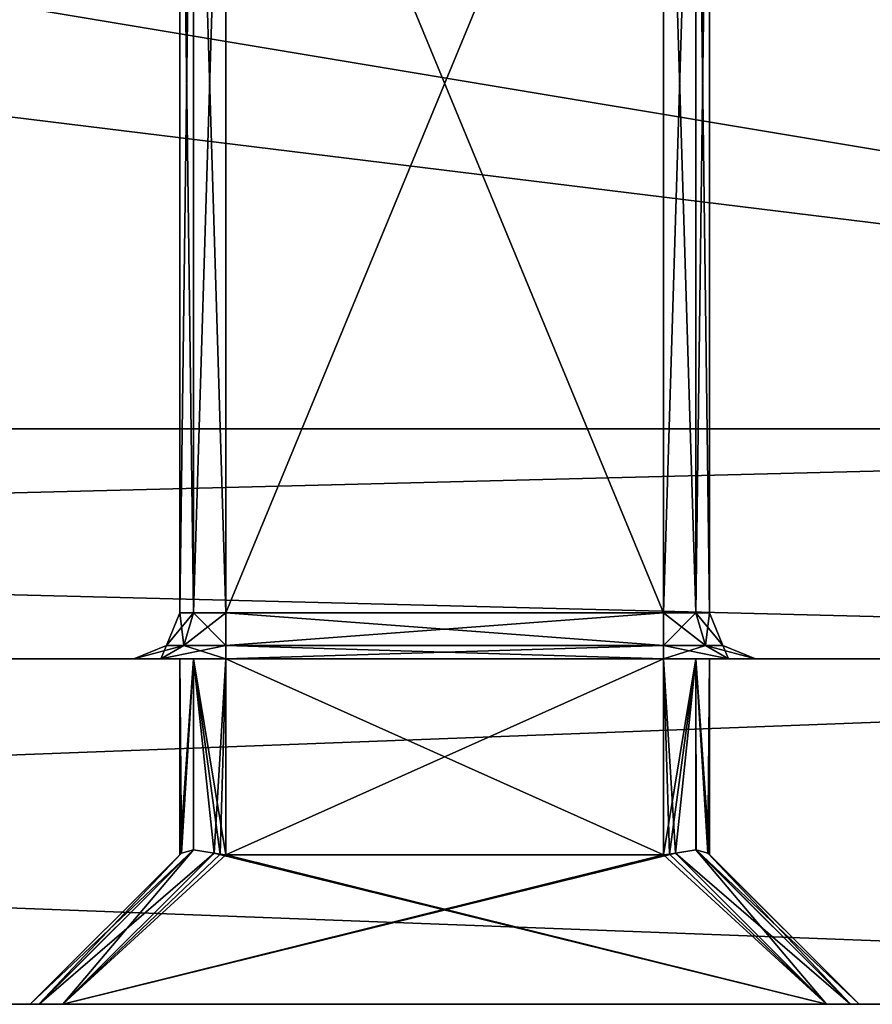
# Model space of a CAD drawing. Header units: millimetres. Extents: x -36.5 to 36.5, y -8.8 to 41.6.
# Tile 303 of 428: x 8.8 to 12.5, y -8.8 to -4.5. Entities that reach past the tile are written whole.
import ezdxf

# ---------------------------------------------------------------- set-up
doc = ezdxf.new("R2010")
doc.units = ezdxf.units.MM
doc.header["$LTSCALE"] = 65.185185
for name, color, linetype in [('2075', 7, 'CONTINUOUS'), ('2076', 7, 'CONTINUOUS'), ('2077', 7, 'CONTINUOUS'), ('2079', 7, 'CONTINUOUS'), ('2085', 7, 'CONTINUOUS'), ('2086', 7, 'CONTINUOUS'), ('2087', 7, 'CONTINUOUS'), ('2088', 7, 'CONTINUOUS'), ('2115', 7, 'CONTINUOUS'), ('2116', 7, 'CONTINUOUS'), ('2117', 7, 'CONTINUOUS'), ('2118', 7, 'CONTINUOUS'), ('2147', 7, 'CONTINUOUS'), ('2148', 7, 'CONTINUOUS'), ('2149', 7, 'CONTINUOUS'), ('2150', 7, 'CONTINUOUS'), ('2151', 7, 'CONTINUOUS'), ('2152', 7, 'CONTINUOUS'), ('2153', 7, 'CONTINUOUS'), ('2154', 7, 'CONTINUOUS'), ('2272', 7, 'CONTINUOUS'), ('2273', 7, 'CONTINUOUS'), ('2274', 7, 'CONTINUOUS'), ('2275', 7, 'CONTINUOUS'), ('2276', 7, 'CONTINUOUS'), ('2277', 7, 'CONTINUOUS'), ('2296', 7, 'CONTINUOUS'), ('2297', 7, 'CONTINUOUS'), ('2311', 7, 'CONTINUOUS'), ('2312', 7, 'CONTINUOUS'), ('2313', 7, 'CONTINUOUS'), ('2314', 7, 'CONTINUOUS'), ('2326', 7, 'CONTINUOUS'), ('2327', 7, 'CONTINUOUS'), ('2328', 7, 'CONTINUOUS'), ('2329', 7, 'CONTINUOUS'), ('2330', 7, 'CONTINUOUS'), ('2331', 7, 'CONTINUOUS'), ('2332', 7, 'CONTINUOUS'), ('2333', 7, 'CONTINUOUS'), ('546', 7, 'CONTINUOUS'), ('551', 7, 'CONTINUOUS')]:
    doc.layers.add(name, color=color, linetype=linetype)

msp = doc.modelspace()

# ---------------------------------------------------------------- linework, layer by layer
at = {"layer": '2075', "color": 7, "linetype": 'Continuous'}
for points in [[(19.8, -6.3, 15.2), (-19.8, -6.3, 15.2), (19.8, -6.3, 16.7), (19.8, -6.3, 15.2)], [(19.8, -6.3, 16.7), (-19.8, -6.3, 15.2), (-19.8, -6.3, 16.7), (19.8, -6.3, 16.7)], [(-19.8, -6.3, -15.2), (19.8, -6.3, -15.2), (-19.8, -6.3, -16.7), (-19.8, -6.3, -15.2)], [(-19.8, -6.3, -16.7), (19.8, -6.3, -15.2), (19.8, -6.3, -16.7), (-19.8, -6.3, -16.7)]]:
    msp.add_3dface(points, dxfattribs=at)
at = {"layer": '2076', "color": 7, "linetype": 'Continuous'}
for points in [[(-19.8, -7.3, -16.7), (19.8, -7.3, -16.7), (0, -7.3, -14.1747), (-19.8, -7.3, -16.7)], [(19.8, -7.3, 16.7), (-19.8, -7.3, 16.7), (0, -7.3, 14.1747), (19.8, -7.3, 16.7)], [(19.8, -7.3, 16.7), (0, -7.3, 14.1747), (19.44, -7.3, 11.552), (19.8, -7.3, 16.7)], [(0, -7.3, -14.1747), (19.8, -7.3, -16.7), (0.9818, -7.3, -14.0193), (0, -7.3, -14.1747)], [(0, -7.3, 14.1747), (0.9818, -7.3, 14.0193), (19.44, -7.3, 11.552), (0, -7.3, 14.1747)], [(0.9818, -7.3, -14.0193), (19.8, -7.3, -16.7), (1.8658, -7.3, -13.5689), (0.9818, -7.3, -14.0193)], [(0.9818, -7.3, 14.0193), (1.8658, -7.3, 13.5689), (14.16, -7.3, 8.712), (0.9818, -7.3, 14.0193)], [(0.9818, -7.3, 14.0193), (14.16, -7.3, 8.712), (14.16, -7.3, 11.152), (0.9818, -7.3, 14.0193)], [(19.44, -7.3, 11.552), (0.9818, -7.3, 14.0193), (14.56, -7.3, 11.552), (19.44, -7.3, 11.552)], [(14.56, -7.3, 11.552), (0.9818, -7.3, 14.0193), (14.2772, -7.3, 11.4349), (14.56, -7.3, 11.552)], [(14.2772, -7.3, 11.4349), (0.9818, -7.3, 14.0193), (14.16, -7.3, 11.152), (14.2772, -7.3, 11.4349)], [(1.8658, -7.3, -13.5689), (19.8, -7.3, -16.7), (2.5682, -7.3, -12.8664), (1.8658, -7.3, -13.5689)], [(1.8658, -7.3, 13.5689), (2.5682, -7.3, 12.8664), (14.16, -7.3, 8.712), (1.8658, -7.3, 13.5689)], [(2.5682, -7.3, -12.8664), (19.8, -7.3, -16.7), (3.0196, -7.3, -11.9805), (2.5682, -7.3, -12.8664)], [(2.5682, -7.3, 12.8664), (3.0196, -7.3, 11.9805), (9.3, -7.3, 0.195), (2.5682, -7.3, 12.8664)], [(14.16, -7.3, 8.712), (2.5682, -7.3, 12.8664), (11.8829, -7.3, 0.4778), (14.16, -7.3, 8.712)], [(11.8829, -7.3, 0.4778), (2.5682, -7.3, 12.8664), (11.6, -7.3, 0.595), (11.8829, -7.3, 0.4778)], [(11.6, -7.3, 0.595), (2.5682, -7.3, 12.8664), (9.7, -7.3, 0.595), (11.6, -7.3, 0.595)], [(9.7, -7.3, 0.595), (2.5682, -7.3, 12.8664), (9.4172, -7.3, 0.4779), (9.7, -7.3, 0.595)], [(9.4172, -7.3, 0.4779), (2.5682, -7.3, 12.8664), (9.3, -7.3, 0.195), (9.4172, -7.3, 0.4779)], [(3.0196, -7.3, -11.9805), (19.8, -7.3, -16.7), (3.175, -7.3, -11), (3.0196, -7.3, -11.9805)], [(3.0196, -7.3, 11.9805), (3.175, -7.3, 11), (9.3, -7.3, -6.545), (3.0196, -7.3, 11.9805)], [(9.3, -7.3, 0.195), (3.0196, -7.3, 11.9805), (9.3, -7.3, -6.545), (9.3, -7.3, 0.195)], [(3.175, -7.3, -11), (19.8, -7.3, -16.7), (9.4171, -7.3, -6.8278), (3.175, -7.3, -11)], [(3.175, -7.3, 11), (3.175, -7.3, -11), (9.3, -7.3, -6.545), (3.175, -7.3, 11)], [(9.3, -7.3, -6.545), (3.175, -7.3, -11), (9.4171, -7.3, -6.8278), (9.3, -7.3, -6.545)], [(19.8, -7.3, -16.7), (9.7, -7.3, -6.945), (9.4171, -7.3, -6.8278), (19.8, -7.3, -16.7)], [(9.7, -7.3, -6.945), (19.8, -7.3, -16.7), (11.6, -7.3, -6.945), (9.7, -7.3, -6.945)], [(11.6, -7.3, -6.945), (19.8, -7.3, -16.7), (11.8828, -7.3, -6.8279), (11.6, -7.3, -6.945)], [(11.8828, -7.3, -6.8279), (19.8, -7.3, -16.7), (12, -7.3, -6.545), (11.8828, -7.3, -6.8279)], [(12, -7.3, 0.195), (14.16, -7.3, 8.712), (11.8829, -7.3, 0.4778), (12, -7.3, 0.195)], [(19.8, -7.3, -16.7), (14.3295, -7.3, 7.7469), (12, -7.3, 0.195), (19.8, -7.3, -16.7)], [(12, -7.3, -6.545), (19.8, -7.3, -16.7), (12, -7.3, 0.195), (12, -7.3, -6.545)], [(14.3295, -7.3, 7.7469), (14.16, -7.3, 8.712), (12, -7.3, 0.195), (14.3295, -7.3, 7.7469)]]:
    msp.add_3dface(points, dxfattribs=at)
at = {"layer": '2077', "color": 7, "linetype": 'Continuous'}
for points in [[(-19.8, -6.3, -16.7), (19.8, -6.3, -16.7), (-19.8, -7.3, -16.7), (-19.8, -6.3, -16.7)], [(-19.8, -7.3, -16.7), (19.8, -6.3, -16.7), (19.8, -7.3, -16.7), (-19.8, -7.3, -16.7)]]:
    msp.add_3dface(points, dxfattribs=at)
at = {"layer": '2079', "color": 7, "linetype": 'Continuous'}
for points in [[(19.8, -6.3, 16.7), (-19.8, -6.3, 16.7), (19.8, -7.3, 16.7), (19.8, -6.3, 16.7)], [(-19.8, -6.3, 16.7), (-19.8, -7.3, 16.7), (19.8, -7.3, 16.7), (-19.8, -6.3, 16.7)]]:
    msp.add_3dface(points, dxfattribs=at)
at = {"layer": '2085', "color": 7, "linetype": 'Continuous'}
for points in [[(11.6, -7.1, 0.395), (9.7, -7.1, 0.395), (9.7, -2.5, 0.395), (11.6, -7.1, 0.395)], [(11.6, -2.5, 0.395), (11.6, -7.1, 0.395), (9.7, -2.5, 0.395), (11.6, -2.5, 0.395)]]:
    msp.add_3dface(points, dxfattribs=at)
at = {"layer": '2086', "color": 7, "linetype": 'Continuous'}
for points in [[(9.5, -7.1, 0.195), (9.5, -7.1, -6.545), (9.5, -2.5, 0.195), (9.5, -7.1, 0.195)], [(9.5, -2.5, 0.195), (9.5, -7.1, -6.545), (9.5, -2.5, -6.545), (9.5, -2.5, 0.195)]]:
    msp.add_3dface(points, dxfattribs=at)
at = {"layer": '2087', "color": 7, "linetype": 'Continuous'}
for points in [[(9.7, -7.1, -6.745), (11.6, -7.1, -6.745), (11.6, -2.5, -6.745), (9.7, -7.1, -6.745)], [(9.7, -2.5, -6.745), (9.7, -7.1, -6.745), (11.6, -2.5, -6.745), (9.7, -2.5, -6.745)]]:
    msp.add_3dface(points, dxfattribs=at)
at = {"layer": '2088', "color": 7, "linetype": 'Continuous'}
for points in [[(11.8, -7.1, -6.545), (11.8, -7.1, 0.195), (11.8, -2.5, -6.545), (11.8, -7.1, -6.545)], [(11.8, -2.5, -6.545), (11.8, -7.1, 0.195), (11.8, -2.5, 0.195), (11.8, -2.5, -6.545)]]:
    msp.add_3dface(points, dxfattribs=at)
at = {"layer": '2115', "color": 7, "linetype": 'Continuous'}
for points in [[(11.6, -7.1, 0.395), (11.6, -2.5, 0.395), (11.7414, -2.5, 0.3364), (11.6, -7.1, 0.395)], [(11.7414, -7.1, 0.3364), (11.6, -7.1, 0.395), (11.7414, -2.5, 0.3364), (11.7414, -7.1, 0.3364)], [(11.8, -2.5, 0.195), (11.8, -7.1, 0.195), (11.7414, -7.1, 0.3364), (11.8, -2.5, 0.195)], [(11.8, -2.5, 0.195), (11.7414, -7.1, 0.3364), (11.7414, -2.5, 0.3364), (11.8, -2.5, 0.195)]]:
    msp.add_3dface(points, dxfattribs=at)
at = {"layer": '2116', "color": 7, "linetype": 'Continuous'}
for points in [[(11.6, -2.5, -6.745), (11.6, -7.1, -6.745), (11.7414, -7.1, -6.6864), (11.6, -2.5, -6.745)], [(11.6, -2.5, -6.745), (11.7414, -7.1, -6.6864), (11.7414, -2.5, -6.6864), (11.6, -2.5, -6.745)], [(11.8, -7.1, -6.545), (11.8, -2.5, -6.545), (11.7414, -2.5, -6.6864), (11.8, -7.1, -6.545)], [(11.7414, -7.1, -6.6864), (11.8, -7.1, -6.545), (11.7414, -2.5, -6.6864), (11.7414, -7.1, -6.6864)]]:
    msp.add_3dface(points, dxfattribs=at)
at = {"layer": '2117', "color": 7, "linetype": 'Continuous'}
for points in [[(9.5, -2.5, -6.545), (9.5, -7.1, -6.545), (9.5586, -7.1, -6.6864), (9.5, -2.5, -6.545)], [(9.5, -2.5, -6.545), (9.5586, -7.1, -6.6864), (9.5586, -2.5, -6.6864), (9.5, -2.5, -6.545)], [(9.7, -7.1, -6.745), (9.7, -2.5, -6.745), (9.5586, -2.5, -6.6864), (9.7, -7.1, -6.745)], [(9.5586, -7.1, -6.6864), (9.7, -7.1, -6.745), (9.5586, -2.5, -6.6864), (9.5586, -7.1, -6.6864)]]:
    msp.add_3dface(points, dxfattribs=at)
at = {"layer": '2118', "color": 7, "linetype": 'Continuous'}
for points in [[(9.5, -7.1, 0.195), (9.5, -2.5, 0.195), (9.5586, -2.5, 0.3364), (9.5, -7.1, 0.195)], [(9.5586, -7.1, 0.3364), (9.5, -7.1, 0.195), (9.5586, -2.5, 0.3364), (9.5586, -7.1, 0.3364)], [(9.7, -2.5, 0.395), (9.7, -7.1, 0.395), (9.5586, -7.1, 0.3364), (9.7, -2.5, 0.395)], [(9.7, -2.5, 0.395), (9.5586, -7.1, 0.3364), (9.5586, -2.5, 0.3364), (9.7, -2.5, 0.395)]]:
    msp.add_3dface(points, dxfattribs=at)
at = {"layer": '2147', "color": 7, "linetype": 'Continuous'}
for points in [[(11.6, -7.1, -6.745), (9.7, -7.1, -6.745), (9.7, -7.2414, -6.8036), (11.6, -7.1, -6.745)], [(11.6, -7.1, -6.745), (9.7, -7.2414, -6.8036), (11.6, -7.2414, -6.8036), (11.6, -7.1, -6.745)], [(9.7, -7.3, -6.945), (11.6, -7.3, -6.945), (11.6, -7.2414, -6.8036), (9.7, -7.3, -6.945)], [(9.7, -7.2414, -6.8036), (9.7, -7.3, -6.945), (11.6, -7.2414, -6.8036), (9.7, -7.2414, -6.8036)]]:
    msp.add_3dface(points, dxfattribs=at)
at = {"layer": '2148', "color": 7, "linetype": 'Continuous'}
for points in [[(11.7414, -7.1, -6.6864), (11.6, -7.1, -6.745), (11.7828, -7.2414, -6.7278), (11.7414, -7.1, -6.6864)], [(11.6, -7.1, -6.745), (11.6, -7.2414, -6.8036), (11.7828, -7.2414, -6.7278), (11.6, -7.1, -6.745)], [(11.8, -7.1, -6.545), (11.7414, -7.1, -6.6864), (11.8586, -7.2414, -6.545), (11.8, -7.1, -6.545)], [(11.8586, -7.2414, -6.545), (11.7414, -7.1, -6.6864), (11.7828, -7.2414, -6.7278), (11.8586, -7.2414, -6.545)], [(11.6, -7.3, -6.945), (11.8828, -7.3, -6.8279), (11.6, -7.2414, -6.8036), (11.6, -7.3, -6.945)], [(11.6, -7.2414, -6.8036), (11.8828, -7.3, -6.8279), (11.7828, -7.2414, -6.7278), (11.6, -7.2414, -6.8036)], [(11.8828, -7.3, -6.8279), (12, -7.3, -6.545), (11.7828, -7.2414, -6.7278), (11.8828, -7.3, -6.8279)], [(12, -7.3, -6.545), (11.8586, -7.2414, -6.545), (11.7828, -7.2414, -6.7278), (12, -7.3, -6.545)]]:
    msp.add_3dface(points, dxfattribs=at)
at = {"layer": '2149', "color": 7, "linetype": 'Continuous'}
for points in [[(11.8, -7.1, 0.195), (11.8, -7.1, -6.545), (11.8586, -7.2414, -6.545), (11.8, -7.1, 0.195)], [(11.8586, -7.2414, 0.195), (11.8, -7.1, 0.195), (11.8586, -7.2414, -6.545), (11.8586, -7.2414, 0.195)], [(12, -7.3, -6.545), (12, -7.3, 0.195), (11.8586, -7.2414, 0.195), (12, -7.3, -6.545)], [(12, -7.3, -6.545), (11.8586, -7.2414, 0.195), (11.8586, -7.2414, -6.545), (12, -7.3, -6.545)]]:
    msp.add_3dface(points, dxfattribs=at)
at = {"layer": '2150', "color": 7, "linetype": 'Continuous'}
for points in [[(11.6, -7.1, 0.395), (11.7414, -7.1, 0.3364), (11.6, -7.2414, 0.4536), (11.6, -7.1, 0.395)], [(11.6, -7.2414, 0.4536), (11.7414, -7.1, 0.3364), (11.7828, -7.2414, 0.3778), (11.6, -7.2414, 0.4536)], [(11.7414, -7.1, 0.3364), (11.8, -7.1, 0.195), (11.7828, -7.2414, 0.3778), (11.7414, -7.1, 0.3364)], [(11.8, -7.1, 0.195), (11.8586, -7.2414, 0.195), (11.7828, -7.2414, 0.3778), (11.8, -7.1, 0.195)], [(11.8829, -7.3, 0.4778), (11.6, -7.3, 0.595), (11.7828, -7.2414, 0.3778), (11.8829, -7.3, 0.4778)], [(11.6, -7.3, 0.595), (11.6, -7.2414, 0.4536), (11.7828, -7.2414, 0.3778), (11.6, -7.3, 0.595)], [(11.8586, -7.2414, 0.195), (11.8829, -7.3, 0.4778), (11.7828, -7.2414, 0.3778), (11.8586, -7.2414, 0.195)], [(12, -7.3, 0.195), (11.8829, -7.3, 0.4778), (11.8586, -7.2414, 0.195), (12, -7.3, 0.195)]]:
    msp.add_3dface(points, dxfattribs=at)
at = {"layer": '2151', "color": 7, "linetype": 'Continuous'}
for points in [[(9.7, -7.1, 0.395), (11.6, -7.1, 0.395), (11.6, -7.2414, 0.4536), (9.7, -7.1, 0.395)], [(9.7, -7.2414, 0.4536), (9.7, -7.1, 0.395), (11.6, -7.2414, 0.4536), (9.7, -7.2414, 0.4536)], [(11.6, -7.3, 0.595), (9.7, -7.3, 0.595), (9.7, -7.2414, 0.4536), (11.6, -7.3, 0.595)], [(11.6, -7.3, 0.595), (9.7, -7.2414, 0.4536), (11.6, -7.2414, 0.4536), (11.6, -7.3, 0.595)]]:
    msp.add_3dface(points, dxfattribs=at)
at = {"layer": '2152', "color": 7, "linetype": 'Continuous'}
for points in [[(9.5, -7.1, 0.195), (9.5586, -7.1, 0.3364), (9.4414, -7.2414, 0.195), (9.5, -7.1, 0.195)], [(9.4414, -7.2414, 0.195), (9.5586, -7.1, 0.3364), (9.5172, -7.2414, 0.3778), (9.4414, -7.2414, 0.195)], [(9.5586, -7.1, 0.3364), (9.7, -7.1, 0.395), (9.5172, -7.2414, 0.3778), (9.5586, -7.1, 0.3364)], [(9.7, -7.1, 0.395), (9.7, -7.2414, 0.4536), (9.5172, -7.2414, 0.3778), (9.7, -7.1, 0.395)], [(9.4172, -7.3, 0.4779), (9.3, -7.3, 0.195), (9.5172, -7.2414, 0.3778), (9.4172, -7.3, 0.4779)], [(9.3, -7.3, 0.195), (9.4414, -7.2414, 0.195), (9.5172, -7.2414, 0.3778), (9.3, -7.3, 0.195)], [(9.7, -7.3, 0.595), (9.4172, -7.3, 0.4779), (9.7, -7.2414, 0.4536), (9.7, -7.3, 0.595)], [(9.7, -7.2414, 0.4536), (9.4172, -7.3, 0.4779), (9.5172, -7.2414, 0.3778), (9.7, -7.2414, 0.4536)]]:
    msp.add_3dface(points, dxfattribs=at)
at = {"layer": '2153', "color": 7, "linetype": 'Continuous'}
for points in [[(9.5, -7.1, -6.545), (9.5, -7.1, 0.195), (9.4414, -7.2414, 0.195), (9.5, -7.1, -6.545)], [(9.4414, -7.2414, -6.545), (9.5, -7.1, -6.545), (9.4414, -7.2414, 0.195), (9.4414, -7.2414, -6.545)], [(9.3, -7.3, 0.195), (9.3, -7.3, -6.545), (9.4414, -7.2414, -6.545), (9.3, -7.3, 0.195)], [(9.3, -7.3, 0.195), (9.4414, -7.2414, -6.545), (9.4414, -7.2414, 0.195), (9.3, -7.3, 0.195)]]:
    msp.add_3dface(points, dxfattribs=at)
at = {"layer": '2154', "color": 7, "linetype": 'Continuous'}
for points in [[(9.5, -7.1, -6.545), (9.4414, -7.2414, -6.545), (9.5172, -7.2414, -6.7278), (9.5, -7.1, -6.545)], [(9.5586, -7.1, -6.6864), (9.5, -7.1, -6.545), (9.5172, -7.2414, -6.7278), (9.5586, -7.1, -6.6864)], [(9.5586, -7.1, -6.6864), (9.5172, -7.2414, -6.7278), (9.7, -7.2414, -6.8036), (9.5586, -7.1, -6.6864)], [(9.7, -7.1, -6.745), (9.5586, -7.1, -6.6864), (9.7, -7.2414, -6.8036), (9.7, -7.1, -6.745)], [(9.3, -7.3, -6.545), (9.4171, -7.3, -6.8278), (9.4414, -7.2414, -6.545), (9.3, -7.3, -6.545)], [(9.4171, -7.3, -6.8278), (9.7, -7.3, -6.945), (9.5172, -7.2414, -6.7278), (9.4171, -7.3, -6.8278)], [(9.4414, -7.2414, -6.545), (9.4171, -7.3, -6.8278), (9.5172, -7.2414, -6.7278), (9.4414, -7.2414, -6.545)], [(9.5172, -7.2414, -6.7278), (9.7, -7.3, -6.945), (9.7, -7.2414, -6.8036), (9.5172, -7.2414, -6.7278)]]:
    msp.add_3dface(points, dxfattribs=at)
at = {"layer": '2272', "color": 7, "linetype": 'Continuous'}
for points in [[(19.8, -7.3, -16.7), (-19.8, -7.3, -16.7), (2.9507, -7.3, -10.8517), (19.8, -7.3, -16.7)], [(-19.8, -7.3, 16.7), (19.8, -7.3, 16.7), (-19.44, -7.3, 11.352), (-19.8, -7.3, 16.7)], [(-19.44, -7.3, 11.352), (19.8, -7.3, 16.7), (-14.56, -7.3, 11.352), (-19.44, -7.3, 11.352)], [(-14.56, -7.3, 11.352), (19.8, -7.3, 16.7), (-14.4186, -7.3, 11.2934), (-14.56, -7.3, 11.352)], [(-14.4186, -7.3, 11.2934), (19.8, -7.3, 16.7), (-14.36, -7.3, 11.152), (-14.4186, -7.3, 11.2934)], [(-14.36, -7.3, 11.152), (19.8, -7.3, 16.7), (-14.36, -7.3, 8.712), (-14.36, -7.3, 11.152)], [(-14.36, -7.3, 8.712), (19.8, -7.3, 16.7), (-11.7414, -7.3, 1.1614), (-14.36, -7.3, 8.712)], [(-11.7414, -7.3, 1.1614), (19.8, -7.3, 16.7), (-11.6, -7.3, 1.22), (-11.7414, -7.3, 1.1614)], [(-11.6, -7.3, 1.22), (19.8, -7.3, 16.7), (-9.7, -7.3, 1.22), (-11.6, -7.3, 1.22)], [(-9.7, -7.3, 1.22), (19.8, -7.3, 16.7), (-9.5586, -7.3, 1.1614), (-9.7, -7.3, 1.22)], [(-9.5586, -7.3, 1.1614), (19.8, -7.3, 16.7), (-9.5, -7.3, 1.02), (-9.5586, -7.3, 1.1614)], [(-9.5, -7.3, 1.02), (19.8, -7.3, 16.7), (-9.5, -7.3, -1.825), (-9.5, -7.3, 1.02)], [(-9.5, -7.3, -1.825), (19.8, -7.3, 16.7), (-9.4414, -7.3, -1.9664), (-9.5, -7.3, -1.825)], [(-9.4414, -7.3, -1.9664), (19.8, -7.3, 16.7), (-9.3, -7.3, -2.025), (-9.4414, -7.3, -1.9664)], [(-9.3, -7.3, -2.025), (19.8, -7.3, 16.7), (-4.45, -7.3, -2.025), (-9.3, -7.3, -2.025)], [(-4.45, -7.3, -2.025), (19.8, -7.3, 16.7), (-4.3086, -7.3, -2.0836), (-4.45, -7.3, -2.025)], [(-4.3086, -7.3, -2.0836), (19.8, -7.3, 16.7), (-4.25, -7.3, -2.225), (-4.3086, -7.3, -2.0836)], [(19.8, -7.3, 16.7), (14.4186, -7.3, 11.2934), (-4.25, -7.3, -4.125), (19.8, -7.3, 16.7)], [(-4.25, -7.3, -2.225), (19.8, -7.3, 16.7), (-4.25, -7.3, -4.125), (-4.25, -7.3, -2.225)], [(-4.25, -7.3, -4.125), (14.4186, -7.3, 11.2934), (-4.2342, -7.3, -7.9775), (-4.25, -7.3, -4.125)], [(-4.2342, -7.3, -7.9775), (14.4186, -7.3, 11.2934), (-3.7498, -7.3, -8.159), (-4.2342, -7.3, -7.9775)], [(-3.7498, -7.3, -8.159), (14.4186, -7.3, 11.2934), (-3.0228, -7.3, -8.0148), (-3.7498, -7.3, -8.159)], [(-3.0228, -7.3, -8.0148), (14.4186, -7.3, 11.2934), (-2.6534, -7.3, -8.0148), (-3.0228, -7.3, -8.0148)], [(-2.6534, -7.3, -8.0148), (14.4186, -7.3, 11.2934), (-2.6534, -7.3, -9.2051), (-2.6534, -7.3, -8.0148)], [(-2.6534, -7.3, -9.2051), (14.4186, -7.3, 11.2934), (-2.6346, -7.3, -9.3921), (-2.6534, -7.3, -9.2051)], [(-2.6346, -7.3, -9.3921), (14.4186, -7.3, 11.2934), (-2.5794, -7.3, -9.5526), (-2.6346, -7.3, -9.3921)], [(-2.5794, -7.3, -9.5526), (14.4186, -7.3, 11.2934), (-1.3673, -7.3, -8.2592), (-2.5794, -7.3, -9.5526)], [(-1.3673, -7.3, -8.2592), (14.4186, -7.3, 11.2934), (-1.1408, -7.3, -8.0937), (-1.3673, -7.3, -8.2592)], [(-1.1408, -7.3, -8.0937), (14.4186, -7.3, 11.2934), (-0.8741, -7.3, -7.995), (-1.1408, -7.3, -8.0937)], [(-0.8741, -7.3, -7.995), (14.4186, -7.3, 11.2934), (-0.5855, -7.3, -7.9685), (-0.8741, -7.3, -7.995)], [(-0.5855, -7.3, -7.9685), (14.4186, -7.3, 11.2934), (-0.3062, -7.3, -8.0145), (-0.5855, -7.3, -7.9685)], [(-0.3062, -7.3, -8.0145), (14.4186, -7.3, 11.2934), (-0.0681, -7.3, -8.1271), (-0.3062, -7.3, -8.0145)], [(-0.0681, -7.3, -8.1271), (14.4186, -7.3, 11.2934), (0.1245, -7.3, -8.0147), (-0.0681, -7.3, -8.1271)], [(0.1245, -7.3, -8.0147), (14.4186, -7.3, 11.2934), (0.4895, -7.3, -8.0147), (0.1245, -7.3, -8.0147)], [(0.4895, -7.3, -8.0147), (14.4186, -7.3, 11.2934), (0.9116, -7.3, -8.4925), (0.4895, -7.3, -8.0147)], [(0.9116, -7.3, -8.4925), (14.4186, -7.3, 11.2934), (1.086, -7.3, -8.2666), (0.9116, -7.3, -8.4925)], [(1.086, -7.3, -8.2666), (14.4186, -7.3, 11.2934), (1.3114, -7.3, -8.0993), (1.086, -7.3, -8.2666)], [(1.3114, -7.3, -8.0993), (14.4186, -7.3, 11.2934), (1.5782, -7.3, -7.9985), (1.3114, -7.3, -8.0993)], [(1.5782, -7.3, -7.9985), (14.4186, -7.3, 11.2934), (1.8678, -7.3, -7.9702), (1.5782, -7.3, -7.9985)], [(1.8678, -7.3, -7.9702), (14.4186, -7.3, 11.2934), (2.1488, -7.3, -8.0152), (1.8678, -7.3, -7.9702)], [(2.1488, -7.3, -8.0152), (14.4186, -7.3, 11.2934), (2.3891, -7.3, -8.1277), (2.1488, -7.3, -8.0152)], [(14.4186, -7.3, 11.2934), (2.5817, -7.3, -8.0147), (2.3891, -7.3, -8.1277), (14.4186, -7.3, 11.2934)], [(2.5817, -7.3, -8.0147), (14.4186, -7.3, 11.2934), (2.9507, -7.3, -8.0147), (2.5817, -7.3, -8.0147)], [(4.6628, -7.3, -10.1574), (19.8, -7.3, -16.7), (2.9507, -7.3, -10.8517), (4.6628, -7.3, -10.1574)], [(14.4186, -7.3, 11.2934), (3.3645, -7.3, -8.5209), (2.9507, -7.3, -8.0147), (14.4186, -7.3, 11.2934)], [(3.3645, -7.3, -8.5209), (14.4186, -7.3, 11.2934), (3.7604, -7.3, -8.1223), (3.3645, -7.3, -8.5209)], [(3.7604, -7.3, -8.1223), (14.4186, -7.3, 11.2934), (4.0378, -7.3, -8.0094), (3.7604, -7.3, -8.1223)], [(4.0378, -7.3, -8.0094), (14.4186, -7.3, 11.2934), (4.351, -7.3, -7.9703), (4.0378, -7.3, -8.0094)], [(4.351, -7.3, -7.9703), (14.4186, -7.3, 11.2934), (4.9296, -7.3, -8.1164), (4.351, -7.3, -7.9703)], [(4.9408, -7.3, -10.0443), (19.8, -7.3, -16.7), (4.6628, -7.3, -10.1574), (4.9408, -7.3, -10.0443)], [(4.9296, -7.3, -8.1164), (14.4186, -7.3, 11.2934), (5.3305, -7.3, -8.5098), (4.9296, -7.3, -8.1164)], [(11.7414, -7.3, -6.6864), (19.8, -7.3, -16.7), (4.9408, -7.3, -10.0443), (11.7414, -7.3, -6.6864)], [(11.6, -7.3, -6.745), (11.7414, -7.3, -6.6864), (4.9408, -7.3, -10.0443), (11.6, -7.3, -6.745)], [(9.7, -7.3, -6.745), (11.6, -7.3, -6.745), (4.9408, -7.3, -10.0443), (9.7, -7.3, -6.745)], [(9.5586, -7.3, -6.6864), (9.7, -7.3, -6.745), (4.9408, -7.3, -10.0443), (9.5586, -7.3, -6.6864)], [(9.5, -7.3, -6.545), (9.5586, -7.3, -6.6864), (4.9408, -7.3, -10.0443), (9.5, -7.3, -6.545)], [(5.3375, -7.3, -9.6451), (9.5, -7.3, -6.545), (4.9408, -7.3, -10.0443), (5.3375, -7.3, -9.6451)], [(14.4186, -7.3, 11.2934), (9.5586, -7.3, 0.3364), (5.3305, -7.3, -8.5098), (14.4186, -7.3, 11.2934)], [(5.3305, -7.3, -8.5098), (9.5586, -7.3, 0.3364), (5.4817, -7.3, -9.0835), (5.3305, -7.3, -8.5098)], [(9.5, -7.3, 0.195), (9.5, -7.3, -6.545), (5.3375, -7.3, -9.6451), (9.5, -7.3, 0.195)], [(5.4817, -7.3, -9.0835), (9.5, -7.3, 0.195), (5.3375, -7.3, -9.6451), (5.4817, -7.3, -9.0835)], [(9.5586, -7.3, 0.3364), (9.5, -7.3, 0.195), (5.4817, -7.3, -9.0835), (9.5586, -7.3, 0.3364)], [(14.4186, -7.3, 11.2934), (9.7, -7.3, 0.395), (9.5586, -7.3, 0.3364), (14.4186, -7.3, 11.2934)], [(14.4186, -7.3, 11.2934), (14.36, -7.3, 11.152), (9.7, -7.3, 0.395), (14.4186, -7.3, 11.2934)], [(9.7, -7.3, 0.395), (14.36, -7.3, 11.152), (11.6, -7.3, 0.395), (9.7, -7.3, 0.395)], [(11.6, -7.3, 0.395), (14.36, -7.3, 11.152), (11.7414, -7.3, 0.3364), (11.6, -7.3, 0.395)], [(19.4808, -7.3, 7.8097), (19.8, -7.3, -16.7), (11.7414, -7.3, -6.6864), (19.4808, -7.3, 7.8097)], [(19.0218, -7.3, 7.0147), (19.4808, -7.3, 7.8097), (11.7414, -7.3, -6.6864), (19.0218, -7.3, 7.0147)], [(18.32, -7.3, 6.4257), (19.0218, -7.3, 7.0147), (11.7414, -7.3, -6.6864), (18.32, -7.3, 6.4257)], [(17.459, -7.3, 6.1124), (18.32, -7.3, 6.4257), (11.7414, -7.3, -6.6864), (17.459, -7.3, 6.1124)], [(11.8, -7.3, -6.545), (17.459, -7.3, 6.1124), (11.7414, -7.3, -6.6864), (11.8, -7.3, -6.545)], [(11.7414, -7.3, 0.3364), (14.36, -7.3, 11.152), (11.8, -7.3, 0.195), (11.7414, -7.3, 0.3364)], [(16.541, -7.3, 6.1124), (17.459, -7.3, 6.1124), (11.8, -7.3, -6.545), (16.541, -7.3, 6.1124)], [(15.68, -7.3, 6.4257), (16.541, -7.3, 6.1124), (11.8, -7.3, -6.545), (15.68, -7.3, 6.4257)], [(14.9782, -7.3, 7.0147), (15.68, -7.3, 6.4257), (11.8, -7.3, -6.545), (14.9782, -7.3, 7.0147)], [(14.5192, -7.3, 7.8097), (14.9782, -7.3, 7.0147), (11.8, -7.3, -6.545), (14.5192, -7.3, 7.8097)], [(14.36, -7.3, 8.712), (14.5192, -7.3, 7.8097), (11.8, -7.3, -6.545), (14.36, -7.3, 8.712)], [(14.36, -7.3, 11.152), (14.36, -7.3, 8.712), (11.8, -7.3, -6.545), (14.36, -7.3, 11.152)], [(11.8, -7.3, 0.195), (14.36, -7.3, 11.152), (11.8, -7.3, -6.545), (11.8, -7.3, 0.195)]]:
    msp.add_3dface(points, dxfattribs=at)
at = {"layer": '2273', "color": 7, "linetype": 'Continuous'}
for points in [[(19.8, -8.8, 16.7), (-19.8, -8.8, 16.7), (13.8514, -8.8, 12.002), (19.8, -8.8, 16.7)], [(-19.8, -8.8, -16.7), (19.8, -8.8, -16.7), (-12.3086, -8.8, -8.22), (-19.8, -8.8, -16.7)], [(13.8514, -8.8, 12.002), (-19.8, -8.8, 16.7), (13.7481, -8.8, 11.9643), (13.8514, -8.8, 12.002)], [(13.7481, -8.8, 11.9643), (-19.8, -8.8, 16.7), (13.71, -8.8, 11.8606), (13.7481, -8.8, 11.9643)], [(13.71, -8.8, 11.8606), (-19.8, -8.8, 16.7), (13.71, -8.8, 8.712), (13.71, -8.8, 11.8606)], [(13.71, -8.8, 8.712), (-19.8, -8.8, 16.7), (12.4123, -8.8, 1.0069), (13.71, -8.8, 8.712)], [(-19.8, -8.8, 16.7), (-13.7477, -8.8, 11.9639), (8.85, -8.8, 0.9036), (-19.8, -8.8, 16.7)], [(12.4123, -8.8, 1.0069), (-19.8, -8.8, 16.7), (12.3086, -8.8, 1.045), (12.4123, -8.8, 1.0069)], [(12.3086, -8.8, 1.045), (-19.8, -8.8, 16.7), (8.9914, -8.8, 1.045), (12.3086, -8.8, 1.045)], [(8.9914, -8.8, 1.045), (-19.8, -8.8, 16.7), (8.8881, -8.8, 1.0073), (8.9914, -8.8, 1.045)], [(8.8881, -8.8, 1.0073), (-19.8, -8.8, 16.7), (8.85, -8.8, 0.9036), (8.8881, -8.8, 1.0073)], [(8.85, -8.8, 0.9036), (-13.7477, -8.8, 11.9639), (8.85, -8.8, -7.2536), (8.85, -8.8, 0.9036)], [(8.85, -8.8, -7.2536), (-13.7477, -8.8, 11.9639), (-3.6377, -8.8, -1.4131), (8.85, -8.8, -7.2536)], [(-12.3086, -8.8, -8.22), (19.8, -8.8, -16.7), (-8.9914, -8.8, -8.22), (-12.3086, -8.8, -8.22)], [(-8.9914, -8.8, -8.22), (19.8, -8.8, -16.7), (-8.8881, -8.8, -8.1823), (-8.9914, -8.8, -8.22)], [(-8.8881, -8.8, -8.1823), (19.8, -8.8, -16.7), (-8.85, -8.8, -8.0786), (-8.8881, -8.8, -8.1823)], [(-8.85, -8.8, -8.0786), (19.8, -8.8, -16.7), (-8.85, -8.8, -5.1164), (-8.85, -8.8, -8.0786)], [(-8.85, -8.8, -5.1164), (19.8, -8.8, -16.7), (-8.8123, -8.8, -5.0131), (-8.85, -8.8, -5.1164)], [(19.8, -8.8, -16.7), (-8.7086, -8.8, -4.975), (-8.8123, -8.8, -5.0131), (19.8, -8.8, -16.7)], [(-8.7086, -8.8, -4.975), (19.8, -8.8, -16.7), (-3.7414, -8.8, -4.975), (-8.7086, -8.8, -4.975)], [(-3.7414, -8.8, -4.975), (19.8, -8.8, -16.7), (-3.6381, -8.8, -4.9373), (-3.7414, -8.8, -4.975)], [(-3.6381, -8.8, -4.9373), (19.8, -8.8, -16.7), (-3.6, -8.8, -4.8336), (-3.6381, -8.8, -4.9373)], [(-3.6, -8.8, -1.5164), (8.85, -8.8, -7.2536), (-3.6377, -8.8, -1.4131), (-3.6, -8.8, -1.5164)], [(19.8, -8.8, -16.7), (8.8877, -8.8, -7.3569), (-3.6, -8.8, -1.5164), (19.8, -8.8, -16.7)], [(-3.6, -8.8, -4.8336), (19.8, -8.8, -16.7), (-3.6, -8.8, -1.5164), (-3.6, -8.8, -4.8336)], [(8.8877, -8.8, -7.3569), (8.85, -8.8, -7.2536), (-3.6, -8.8, -1.5164), (8.8877, -8.8, -7.3569)], [(8.8877, -8.8, -7.3569), (19.8, -8.8, -16.7), (8.9914, -8.8, -7.395), (8.8877, -8.8, -7.3569)], [(8.9914, -8.8, -7.395), (19.8, -8.8, -16.7), (12.3086, -8.8, -7.395), (8.9914, -8.8, -7.395)], [(12.3086, -8.8, -7.395), (19.8, -8.8, -16.7), (12.4119, -8.8, -7.3573), (12.3086, -8.8, -7.395)], [(12.4119, -8.8, -7.3573), (19.8, -8.8, -16.7), (12.45, -8.8, -7.2536), (12.4119, -8.8, -7.3573)], [(12.45, -8.8, 0.9036), (13.71, -8.8, 8.712), (12.4123, -8.8, 1.0069), (12.45, -8.8, 0.9036)], [(19.8, -8.8, -16.7), (13.871, -8.8, 7.6959), (12.45, -8.8, 0.9036), (19.8, -8.8, -16.7)], [(19.8, -8.8, -16.7), (12.45, -8.8, 0.9036), (12.45, -8.8, -7.2536), (19.8, -8.8, -16.7)], [(13.871, -8.8, 7.6959), (13.71, -8.8, 8.712), (12.45, -8.8, 0.9036), (13.871, -8.8, 7.6959)]]:
    msp.add_3dface(points, dxfattribs=at)
at = {"layer": '2274', "color": 7, "linetype": 'Continuous'}
for points in [[(11.6, -7.3, -6.745), (9.7, -7.3, -6.745), (11.6, -8.15, -6.745), (11.6, -7.3, -6.745)], [(11.6, -8.15, -6.745), (9.7, -7.3, -6.745), (9.7, -8.15, -6.745), (11.6, -8.15, -6.745)]]:
    msp.add_3dface(points, dxfattribs=at)
at = {"layer": '2275', "color": 7, "linetype": 'Continuous'}
for points in [[(9.5, -7.3, -6.545), (9.5, -7.3, 0.195), (9.5, -8.15, -6.545), (9.5, -7.3, -6.545)], [(9.5, -8.15, -6.545), (9.5, -7.3, 0.195), (9.5, -8.15, 0.195), (9.5, -8.15, -6.545)]]:
    msp.add_3dface(points, dxfattribs=at)
at = {"layer": '2276', "color": 7, "linetype": 'Continuous'}
for points in [[(9.7, -7.3, 0.395), (11.6, -7.3, 0.395), (9.7, -8.15, 0.395), (9.7, -7.3, 0.395)], [(9.7, -8.15, 0.395), (11.6, -7.3, 0.395), (11.6, -8.15, 0.395), (9.7, -8.15, 0.395)]]:
    msp.add_3dface(points, dxfattribs=at)
at = {"layer": '2277', "color": 7, "linetype": 'Continuous'}
for points in [[(11.8, -7.3, 0.195), (11.8, -7.3, -6.545), (11.8, -8.15, 0.195), (11.8, -7.3, 0.195)], [(11.8, -8.15, 0.195), (11.8, -7.3, -6.545), (11.8, -8.15, -6.545), (11.8, -8.15, 0.195)]]:
    msp.add_3dface(points, dxfattribs=at)
at = {"layer": '2296', "color": 7, "linetype": 'Continuous'}
for points in [[(19.8, -7.3, 16.7), (-19.8, -7.3, 16.7), (19.8, -8.8, 16.7), (19.8, -7.3, 16.7)], [(19.8, -8.8, 16.7), (-19.8, -7.3, 16.7), (-19.8, -8.8, 16.7), (19.8, -8.8, 16.7)]]:
    msp.add_3dface(points, dxfattribs=at)
at = {"layer": '2297', "color": 7, "linetype": 'Continuous'}
for points in [[(-19.8, -7.3, -16.7), (19.8, -7.3, -16.7), (-19.8, -8.8, -16.7), (-19.8, -7.3, -16.7)], [(19.8, -7.3, -16.7), (19.8, -8.8, -16.7), (-19.8, -8.8, -16.7), (19.8, -7.3, -16.7)]]:
    msp.add_3dface(points, dxfattribs=at)
at = {"layer": '2311', "color": 7, "linetype": 'Continuous'}
for points in [[(9.5068, -8.1432, 0.2468), (8.85, -8.8, 0.9036), (9.5017, -8.1483, 0.2209), (9.5068, -8.1432, 0.2468)], [(9.5017, -8.1483, -6.5709), (8.85, -8.8, -7.2536), (9.5068, -8.1432, -6.5968), (9.5017, -8.1483, -6.5709)], [(8.85, -8.8, 0.9036), (8.85, -8.8, -7.2536), (9.5017, -8.1483, 0.2209), (8.85, -8.8, 0.9036)], [(9.5, -8.15, -6.545), (8.85, -8.8, -7.2536), (9.5017, -8.1483, -6.5709), (9.5, -8.15, -6.545)], [(8.85, -8.8, -7.2536), (9.5, -8.15, 0.195), (9.5017, -8.1483, 0.2209), (8.85, -8.8, -7.2536)], [(8.85, -8.8, -7.2536), (9.5, -8.15, -6.545), (9.5, -8.15, 0.195), (8.85, -8.8, -7.2536)]]:
    msp.add_3dface(points, dxfattribs=at)
at = {"layer": '2312', "color": 7, "linetype": 'Continuous'}
for points in [[(12.3086, -8.8, 1.045), (8.9914, -8.8, 1.045), (11.6518, -8.1432, 0.3882), (12.3086, -8.8, 1.045)], [(9.6741, -8.1483, 0.3933), (8.9914, -8.8, 1.045), (9.6482, -8.1432, 0.3882), (9.6741, -8.1483, 0.3933)], [(11.6518, -8.1432, 0.3882), (8.9914, -8.8, 1.045), (11.6259, -8.1483, 0.3933), (11.6518, -8.1432, 0.3882)], [(9.7, -8.15, 0.395), (8.9914, -8.8, 1.045), (9.6741, -8.1483, 0.3933), (9.7, -8.15, 0.395)], [(8.9914, -8.8, 1.045), (11.6, -8.15, 0.395), (11.6259, -8.1483, 0.3933), (8.9914, -8.8, 1.045)], [(8.9914, -8.8, 1.045), (9.7, -8.15, 0.395), (11.6, -8.15, 0.395), (8.9914, -8.8, 1.045)]]:
    msp.add_3dface(points, dxfattribs=at)
at = {"layer": '2313', "color": 7, "linetype": 'Continuous'}
for points in [[(11.7983, -8.1483, 0.2209), (12.45, -8.8, 0.9036), (11.7932, -8.1432, 0.2468), (11.7983, -8.1483, 0.2209)], [(11.7932, -8.1432, -6.5968), (12.45, -8.8, -7.2536), (11.7983, -8.1483, -6.5709), (11.7932, -8.1432, -6.5968)], [(12.45, -8.8, -7.2536), (12.45, -8.8, 0.9036), (11.7983, -8.1483, -6.5709), (12.45, -8.8, -7.2536)], [(11.8, -8.15, 0.195), (12.45, -8.8, 0.9036), (11.7983, -8.1483, 0.2209), (11.8, -8.15, 0.195)], [(12.45, -8.8, 0.9036), (11.8, -8.15, -6.545), (11.7983, -8.1483, -6.5709), (12.45, -8.8, 0.9036)], [(12.45, -8.8, 0.9036), (11.8, -8.15, 0.195), (11.8, -8.15, -6.545), (12.45, -8.8, 0.9036)]]:
    msp.add_3dface(points, dxfattribs=at)
at = {"layer": '2314', "color": 7, "linetype": 'Continuous'}
for points in [[(8.9914, -8.8, -7.395), (12.3086, -8.8, -7.395), (9.6482, -8.1432, -6.7382), (8.9914, -8.8, -7.395)], [(9.6482, -8.1432, -6.7382), (12.3086, -8.8, -7.395), (9.6741, -8.1483, -6.7433), (9.6482, -8.1432, -6.7382)], [(12.3086, -8.8, -7.395), (9.7, -8.15, -6.745), (9.6741, -8.1483, -6.7433), (12.3086, -8.8, -7.395)], [(12.3086, -8.8, -7.395), (11.6, -8.15, -6.745), (9.7, -8.15, -6.745), (12.3086, -8.8, -7.395)], [(11.6, -8.15, -6.745), (12.3086, -8.8, -7.395), (11.6259, -8.1483, -6.7433), (11.6, -8.15, -6.745)], [(11.6259, -8.1483, -6.7433), (12.3086, -8.8, -7.395), (11.6518, -8.1432, -6.7382), (11.6259, -8.1483, -6.7433)]]:
    msp.add_3dface(points, dxfattribs=at)
at = {"layer": '2326', "color": 7, "linetype": 'Continuous'}
for points in [[(11.6, -7.3, 0.395), (11.7414, -7.3, 0.3364), (11.6, -8.15, 0.395), (11.6, -7.3, 0.395)], [(11.6, -8.15, 0.395), (11.7414, -7.3, 0.3364), (11.6259, -8.1483, 0.3933), (11.6, -8.15, 0.395)], [(11.7414, -7.3, 0.3364), (11.6518, -8.1432, 0.3882), (11.6259, -8.1483, 0.3933), (11.7414, -7.3, 0.3364)], [(11.6518, -8.1432, 0.3882), (11.7414, -7.3, 0.3364), (11.741, -8.1293, 0.3368), (11.6518, -8.1432, 0.3882)], [(11.7414, -7.3, 0.3364), (11.7932, -8.1432, 0.2468), (11.741, -8.1293, 0.3368), (11.7414, -7.3, 0.3364)], [(11.7414, -7.3, 0.3364), (11.8, -7.3, 0.195), (11.7932, -8.1432, 0.2468), (11.7414, -7.3, 0.3364)], [(11.8, -7.3, 0.195), (11.7983, -8.1483, 0.2209), (11.7932, -8.1432, 0.2468), (11.8, -7.3, 0.195)], [(11.8, -7.3, 0.195), (11.8, -8.15, 0.195), (11.7983, -8.1483, 0.2209), (11.8, -7.3, 0.195)]]:
    msp.add_3dface(points, dxfattribs=at)
at = {"layer": '2327', "color": 7, "linetype": 'Continuous'}
for points in [[(12.3086, -8.8, 1.045), (11.6518, -8.1432, 0.3882), (11.741, -8.1293, 0.3368), (12.3086, -8.8, 1.045)], [(12.4123, -8.8, 1.0069), (12.3086, -8.8, 1.045), (11.741, -8.1293, 0.3368), (12.4123, -8.8, 1.0069)], [(11.7932, -8.1432, 0.2468), (12.4123, -8.8, 1.0069), (11.741, -8.1293, 0.3368), (11.7932, -8.1432, 0.2468)], [(12.45, -8.8, 0.9036), (12.4123, -8.8, 1.0069), (11.7932, -8.1432, 0.2468), (12.45, -8.8, 0.9036)]]:
    msp.add_3dface(points, dxfattribs=at)
at = {"layer": '2328', "color": 7, "linetype": 'Continuous'}
for points in [[(11.7414, -7.3, -6.6864), (11.6, -7.3, -6.745), (11.6518, -8.1432, -6.7382), (11.7414, -7.3, -6.6864)], [(11.6, -7.3, -6.745), (11.6, -8.15, -6.745), (11.6259, -8.1483, -6.7433), (11.6, -7.3, -6.745)], [(11.6, -7.3, -6.745), (11.6259, -8.1483, -6.7433), (11.6518, -8.1432, -6.7382), (11.6, -7.3, -6.745)], [(11.7414, -7.3, -6.6864), (11.6518, -8.1432, -6.7382), (11.7418, -8.1293, -6.686), (11.7414, -7.3, -6.6864)], [(11.8, -7.3, -6.545), (11.7414, -7.3, -6.6864), (11.8, -8.15, -6.545), (11.8, -7.3, -6.545)], [(11.8, -8.15, -6.545), (11.7414, -7.3, -6.6864), (11.7983, -8.1483, -6.5709), (11.8, -8.15, -6.545)], [(11.7414, -7.3, -6.6864), (11.7932, -8.1432, -6.5968), (11.7983, -8.1483, -6.5709), (11.7414, -7.3, -6.6864)], [(11.7932, -8.1432, -6.5968), (11.7414, -7.3, -6.6864), (11.7418, -8.1293, -6.686), (11.7932, -8.1432, -6.5968)]]:
    msp.add_3dface(points, dxfattribs=at)
at = {"layer": '2329', "color": 7, "linetype": 'Continuous'}
for points in [[(11.6518, -8.1432, -6.7382), (12.4119, -8.8, -7.3573), (11.7418, -8.1293, -6.686), (11.6518, -8.1432, -6.7382)], [(12.3086, -8.8, -7.395), (12.4119, -8.8, -7.3573), (11.6518, -8.1432, -6.7382), (12.3086, -8.8, -7.395)], [(12.4119, -8.8, -7.3573), (12.45, -8.8, -7.2536), (11.7418, -8.1293, -6.686), (12.4119, -8.8, -7.3573)], [(12.45, -8.8, -7.2536), (11.7932, -8.1432, -6.5968), (11.7418, -8.1293, -6.686), (12.45, -8.8, -7.2536)]]:
    msp.add_3dface(points, dxfattribs=at)
at = {"layer": '2330', "color": 7, "linetype": 'Continuous'}
for points in [[(9.5586, -7.3, -6.6864), (9.5, -7.3, -6.545), (9.5068, -8.1432, -6.5968), (9.5586, -7.3, -6.6864)], [(9.5, -7.3, -6.545), (9.5, -8.15, -6.545), (9.5017, -8.1483, -6.5709), (9.5, -7.3, -6.545)], [(9.5, -7.3, -6.545), (9.5017, -8.1483, -6.5709), (9.5068, -8.1432, -6.5968), (9.5, -7.3, -6.545)], [(9.5586, -7.3, -6.6864), (9.5068, -8.1432, -6.5968), (9.559, -8.1293, -6.6868), (9.5586, -7.3, -6.6864)], [(9.7, -7.3, -6.745), (9.5586, -7.3, -6.6864), (9.7, -8.15, -6.745), (9.7, -7.3, -6.745)], [(9.7, -8.15, -6.745), (9.5586, -7.3, -6.6864), (9.6741, -8.1483, -6.7433), (9.7, -8.15, -6.745)], [(9.5586, -7.3, -6.6864), (9.6482, -8.1432, -6.7382), (9.6741, -8.1483, -6.7433), (9.5586, -7.3, -6.6864)], [(9.6482, -8.1432, -6.7382), (9.5586, -7.3, -6.6864), (9.559, -8.1293, -6.6868), (9.6482, -8.1432, -6.7382)]]:
    msp.add_3dface(points, dxfattribs=at)
at = {"layer": '2331', "color": 7, "linetype": 'Continuous'}
for points in [[(8.85, -8.8, -7.2536), (8.8877, -8.8, -7.3569), (9.5068, -8.1432, -6.5968), (8.85, -8.8, -7.2536)], [(8.8877, -8.8, -7.3569), (8.9914, -8.8, -7.395), (9.559, -8.1293, -6.6868), (8.8877, -8.8, -7.3569)], [(9.5068, -8.1432, -6.5968), (8.8877, -8.8, -7.3569), (9.559, -8.1293, -6.6868), (9.5068, -8.1432, -6.5968)], [(8.9914, -8.8, -7.395), (9.6482, -8.1432, -6.7382), (9.559, -8.1293, -6.6868), (8.9914, -8.8, -7.395)]]:
    msp.add_3dface(points, dxfattribs=at)
at = {"layer": '2332', "color": 7, "linetype": 'Continuous'}
for points in [[(9.5, -7.3, 0.195), (9.5586, -7.3, 0.3364), (9.5, -8.15, 0.195), (9.5, -7.3, 0.195)], [(9.5, -8.15, 0.195), (9.5586, -7.3, 0.3364), (9.5017, -8.1483, 0.2209), (9.5, -8.15, 0.195)], [(9.5586, -7.3, 0.3364), (9.5068, -8.1432, 0.2468), (9.5017, -8.1483, 0.2209), (9.5586, -7.3, 0.3364)], [(9.5068, -8.1432, 0.2468), (9.5586, -7.3, 0.3364), (9.5582, -8.1293, 0.336), (9.5068, -8.1432, 0.2468)], [(9.5586, -7.3, 0.3364), (9.6482, -8.1432, 0.3882), (9.5582, -8.1293, 0.336), (9.5586, -7.3, 0.3364)], [(9.5586, -7.3, 0.3364), (9.7, -7.3, 0.395), (9.6482, -8.1432, 0.3882), (9.5586, -7.3, 0.3364)], [(9.7, -7.3, 0.395), (9.6741, -8.1483, 0.3933), (9.6482, -8.1432, 0.3882), (9.7, -7.3, 0.395)], [(9.7, -7.3, 0.395), (9.7, -8.15, 0.395), (9.6741, -8.1483, 0.3933), (9.7, -7.3, 0.395)]]:
    msp.add_3dface(points, dxfattribs=at)
at = {"layer": '2333', "color": 7, "linetype": 'Continuous'}
for points in [[(8.8881, -8.8, 1.0073), (8.85, -8.8, 0.9036), (9.5582, -8.1293, 0.336), (8.8881, -8.8, 1.0073)], [(8.85, -8.8, 0.9036), (9.5068, -8.1432, 0.2468), (9.5582, -8.1293, 0.336), (8.85, -8.8, 0.9036)], [(9.6482, -8.1432, 0.3882), (8.8881, -8.8, 1.0073), (9.5582, -8.1293, 0.336), (9.6482, -8.1432, 0.3882)], [(8.9914, -8.8, 1.045), (8.8881, -8.8, 1.0073), (9.6482, -8.1432, 0.3882), (8.9914, -8.8, 1.045)]]:
    msp.add_3dface(points, dxfattribs=at)
at = {"layer": '546', "color": 7, "linetype": 'Continuous'}
for points in [[(19.8, 18.1292, 15.2), (2.9984, -3.5, 15.2), (19.8, -6.3, 15.2), (19.8, 18.1292, 15.2)], [(19.8, -6.3, 15.2), (2.9984, -3.5, 15.2), (-19.8, -6.3, 15.2), (19.8, -6.3, 15.2)]]:
    msp.add_3dface(points, dxfattribs=at)
at = {"layer": '551', "color": 7, "linetype": 'Continuous'}
for points in [[(14.5132, 16.3102, -15.2), (19.8, -6.3, -15.2), (2.9984, -3.5, -15.2), (14.5132, 16.3102, -15.2)], [(-2.9984, -3.5, -15.2), (19.8, -6.3, -15.2), (-19.8, -6.3, -15.2), (-2.9984, -3.5, -15.2)], [(2.9984, -3.5, -15.2), (19.8, -6.3, -15.2), (-2.9984, -3.5, -15.2), (2.9984, -3.5, -15.2)]]:
    msp.add_3dface(points, dxfattribs=at)

doc.saveas('drawing.dxf')
